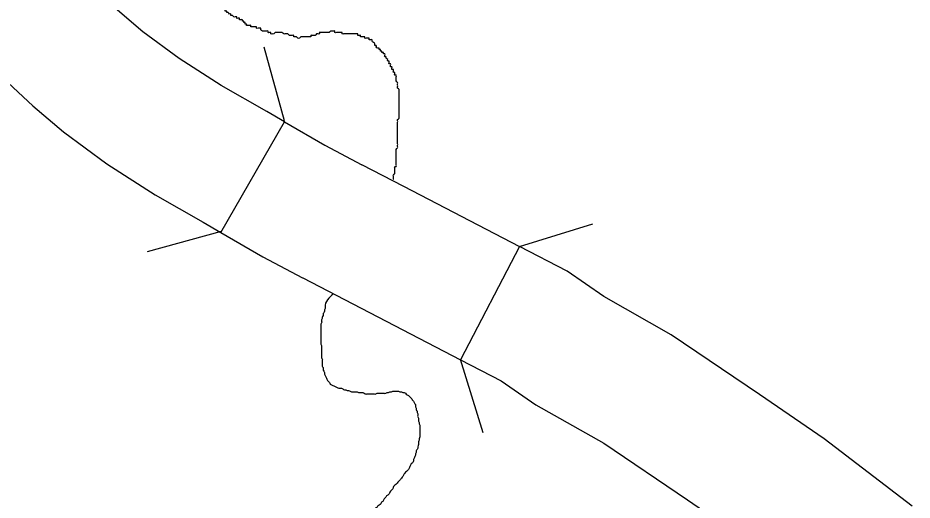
# Model space of a CAD drawing. Extents: x 813775 to 1157140, y 1757555 to 1979907.
# Drawn here: x 1034257 to 1037760, y 1817490 to 1819379 of the extents above; entities that cross this region are included whole.
import ezdxf

# ---------------------------------------------------------------- set-up
doc = ezdxf.new("R2010")
doc.units = 0
for name, color, linetype in [('Level 10', 7, 'Continuous'), ('Level 35', 7, 'Continuous'), ('Level 37', 7, 'Continuous')]:
    doc.layers.add(name, color=color, linetype=linetype)

msp = doc.modelspace()

# ---------------------------------------------------------------- linework, layer by layer
at = {"layer": 'Level 10'}
for points in [[(1035302.1, 1818972.2), (1035232.3, 1819012.9), (1035053.5, 1819114.4), (1034889.7, 1819219.7), (1034747, 1819324.9), (1034648, 1819409.1), (1034545.4, 1819504), (1034447.8, 1819600.7), (1034097.3, 1819975.8), (1033697.5, 1820398.6), (1033467.8, 1820634), (1033112.8, 1820989.2), (1032817.8, 1821280.2), (1032430.6, 1821651.1), (1032129.7, 1821941.1), (1031560.7, 1822491.2), (1031309.5, 1822737.1), (1031116.5, 1822926.6)], [(1030766.2, 1822569.8), (1030959.4, 1822380.1), (1031212.1, 1822132.8), (1031782.4, 1821581.4), (1032084.1, 1821290.5), (1032469.3, 1820921.6), (1032760.4, 1820634.5), (1033112, 1820282.7), (1033336.9, 1820052.2), (1033733, 1819633.3), (1034089.1, 1819252.2), (1034199.7, 1819142.8), (1034316.1, 1819035), (1034436.3, 1818932.8), (1034605.8, 1818807.8), (1034794.7, 1818686.3), (1034982.9, 1818579.5), (1035052.6, 1818538.9)], [(1035051.9, 1818540), (1035052.6, 1818538.9), (1035302.1, 1818972.2)], [(1035302.1, 1818972.2), (1035459.1, 1818880.6), (1035605, 1818803.6)], [(1035603.1, 1818804.6), (1035767.1, 1818719.8), (1036221.7, 1818484)], [(1035052.6, 1818538.9), (1035216.3, 1818443.3), (1035371.7, 1818361.4)], [(1036221.7, 1818484), (1035991.3, 1818040.2)], [(1037759.7, 1817465.9), (1037415.1, 1817730.1), (1037162.4, 1817904.3), (1036816.5, 1818137.8), (1036551.7, 1818288), (1036408.4, 1818386.4), (1036221.7, 1818484)], [(1035373.5, 1818360.4), (1035537.2, 1818275.8), (1035991.3, 1818040.2)], [(1035991.3, 1818040.2), (1036150.2, 1817957.2), (1036286.3, 1817863.7), (1036552.8, 1817712.5), (1036880.6, 1817491.2), (1037120.9, 1817325.6), (1037455.5, 1817069.1)]]:
    msp.add_lwpolyline(points, dxfattribs=at)
at = {"layer": 'Level 35'}
for points in [[(1035437.9, 1819321.7), (1035437.9, 1819316.2), (1035432.3, 1819316.2), (1035426.8, 1819316.2), (1035421.2, 1819310.6), (1035415.6, 1819310.6), (1035410, 1819310.6), (1035404.4, 1819310.6), (1035404.4, 1819305), (1035398.9, 1819305), (1035393.3, 1819305), (1035387.7, 1819305), (1035382.1, 1819305), (1035376.5, 1819305), (1035371, 1819305), (1035365.4, 1819305), (1035359.8, 1819299.4), (1035354.2, 1819299.4), (1035348.6, 1819305), (1035343.1, 1819305), (1035337.5, 1819305), (1035337.5, 1819310.6), (1035331.9, 1819310.6), (1035326.3, 1819310.6), (1035320.8, 1819310.6), (1035315.2, 1819316.2), (1035309.6, 1819316.2), (1035304, 1819316.2), (1035298.4, 1819316.2), (1035292.9, 1819321.7), (1035287.3, 1819321.7), (1035281.7, 1819321.7), (1035276.1, 1819321.7), (1035270.5, 1819321.7), (1035265, 1819321.7), (1035259.4, 1819316.2), (1035253.8, 1819316.2), (1035248.2, 1819316.2), (1035248.2, 1819321.7), (1035242.7, 1819321.7), (1035237.1, 1819321.7), (1035237.1, 1819327.3), (1035231.5, 1819327.3), (1035225.9, 1819327.3), (1035220.3, 1819327.3), (1035214.8, 1819327.3), (1035209.2, 1819332.9), (1035209.2, 1819338.5), (1035203.6, 1819338.5), (1035198, 1819338.5), (1035192.4, 1819338.5), (1035192.4, 1819344.1), (1035186.9, 1819344.1), (1035181.3, 1819344.1), (1035175.7, 1819344.1), (1035170.1, 1819344.1), (1035170.1, 1819349.7), (1035164.5, 1819349.7), (1035159, 1819349.7), (1035153.4, 1819349.7), (1035153.4, 1819355.2), (1035147.8, 1819355.2), (1035147.8, 1819360.8), (1035142.2, 1819360.8), (1035142.2, 1819366.4), (1035136.7, 1819366.4), (1035136.7, 1819372), (1035131.1, 1819372), (1035125.5, 1819372), (1035125.5, 1819377.6), (1035119.9, 1819377.6), (1035114.3, 1819377.6), (1035114.3, 1819383.1), (1035108.8, 1819383.1), (1035103.2, 1819383.1), (1035097.6, 1819388.7), (1035092, 1819388.7), (1035092, 1819394.3), (1035086.4, 1819394.3), (1035080.9, 1819399.9), (1035075.3, 1819399.9), (1035075.3, 1819405.5), (1035069.7, 1819405.5), (1035069.7, 1819411), (1035069.7, 1819416.6), (1035064.1, 1819416.6), (1035058.5, 1819416.6), (1035058.5, 1819422.2), (1035058.5, 1819427.8), (1035053, 1819427.8), (1035047.4, 1819427.8)], [(1035744.8, 1819104.1), (1035744.8, 1819109.7), (1035744.8, 1819115.2), (1035744.8, 1819120.8), (1035744.8, 1819126.4), (1035739.2, 1819132), (1035739.2, 1819137.6), (1035739.2, 1819143.1), (1035739.2, 1819148.7), (1035739.2, 1819154.3), (1035733.6, 1819154.3), (1035733.6, 1819159.9), (1035733.6, 1819165.5), (1035728, 1819165.5), (1035728, 1819171), (1035728, 1819176.6), (1035722.4, 1819176.6), (1035722.4, 1819182.2), (1035722.4, 1819187.8), (1035716.9, 1819187.8), (1035716.9, 1819193.4), (1035716.9, 1819199), (1035711.3, 1819199), (1035711.3, 1819204.5), (1035711.3, 1819210.1), (1035705.7, 1819210.1), (1035705.7, 1819215.7), (1035700.1, 1819221.3), (1035700.1, 1819226.9), (1035694.5, 1819226.9), (1035694.5, 1819232.4), (1035694.5, 1819238), (1035689, 1819238), (1035689, 1819243.6), (1035683.4, 1819243.6), (1035683.4, 1819249.2), (1035677.8, 1819249.2), (1035677.8, 1819254.8), (1035672.2, 1819254.8), (1035672.2, 1819260.3), (1035666.6, 1819260.3), (1035661.1, 1819265.9), (1035661.1, 1819271.5), (1035655.5, 1819271.5), (1035655.5, 1819277.1), (1035649.9, 1819282.7), (1035644.3, 1819288.3), (1035644.3, 1819293.8), (1035638.8, 1819293.8), (1035633.2, 1819293.8), (1035633.2, 1819299.4), (1035627.6, 1819299.4), (1035622, 1819299.4), (1035616.4, 1819299.4), (1035616.4, 1819305), (1035610.9, 1819305), (1035605.3, 1819305), (1035599.7, 1819305), (1035599.7, 1819310.6), (1035594.1, 1819310.6), (1035588.5, 1819310.6), (1035588.5, 1819316.2), (1035583, 1819316.2), (1035577.4, 1819316.2), (1035571.8, 1819316.2), (1035566.2, 1819316.2), (1035560.6, 1819316.2), (1035555.1, 1819316.2), (1035549.5, 1819316.2), (1035543.9, 1819316.2), (1035538.3, 1819316.2), (1035532.8, 1819316.2), (1035527.2, 1819316.2), (1035527.2, 1819321.7), (1035521.6, 1819321.7), (1035516, 1819321.7), (1035510.4, 1819321.7), (1035504.9, 1819321.7), (1035499.3, 1819321.7), (1035499.3, 1819327.3), (1035493.7, 1819327.3), (1035488.1, 1819327.3), (1035482.5, 1819327.3), (1035477, 1819321.7), (1035471.4, 1819321.7), (1035465.8, 1819321.7), (1035460.2, 1819321.7), (1035454.6, 1819321.7), (1035449.1, 1819321.7), (1035443.5, 1819321.7), (1035437.9, 1819321.7)], [(1035727.6, 1818746.3), (1035728, 1818746.9), (1035728, 1818752.4), (1035728, 1818758), (1035728, 1818763.6), (1035733.6, 1818769.2), (1035733.6, 1818774.8), (1035733.6, 1818780.4), (1035733.6, 1818785.9), (1035733.6, 1818791.5), (1035733.6, 1818797.1), (1035739.2, 1818797.1), (1035739.2, 1818802.7), (1035739.2, 1818808.3), (1035739.2, 1818813.8), (1035739.2, 1818819.4), (1035739.2, 1818825), (1035739.2, 1818830.6), (1035739.2, 1818836.2), (1035739.2, 1818841.7), (1035739.2, 1818847.3), (1035739.2, 1818852.9), (1035739.2, 1818858.5), (1035739.2, 1818864.1), (1035744.8, 1818869.7), (1035744.8, 1818875.2), (1035744.8, 1818880.8), (1035744.8, 1818886.4), (1035744.8, 1818892), (1035744.8, 1818897.6), (1035744.8, 1818903.1), (1035744.8, 1818908.7), (1035744.8, 1818914.3), (1035744.8, 1818919.9), (1035744.8, 1818925.5), (1035744.8, 1818931), (1035744.8, 1818936.6), (1035744.8, 1818942.2), (1035744.8, 1818947.8), (1035744.8, 1818953.4), (1035744.8, 1818959), (1035744.8, 1818964.5), (1035744.8, 1818970.1), (1035744.8, 1818975.7), (1035744.8, 1818981.3), (1035750.3, 1818986.9), (1035750.3, 1818992.4), (1035750.3, 1818998), (1035750.3, 1819003.6), (1035750.3, 1819009.2), (1035750.3, 1819014.8), (1035750.3, 1819020.4), (1035750.3, 1819025.9), (1035750.3, 1819031.5), (1035750.3, 1819037.1), (1035750.3, 1819042.7), (1035750.3, 1819048.3), (1035750.3, 1819053.8), (1035750.3, 1819059.4), (1035750.3, 1819065), (1035750.3, 1819070.6), (1035750.3, 1819076.2), (1035750.3, 1819081.7), (1035750.3, 1819087.3), (1035750.3, 1819092.9), (1035750.3, 1819098.5), (1035744.8, 1819104.1)], [(1035493.7, 1818298.4), (1035460.8, 1818246.3), (1035460.8, 1818240.7), (1035458, 1818235.1), (1035458, 1818229.6), (1035455.2, 1818224), (1035452.4, 1818218.4), (1035452.4, 1818212.8), (1035449.6, 1818207.2), (1035449.6, 1818201.7), (1035446.9, 1818196.1), (1035446.9, 1818190.5), (1035446.9, 1818184.9), (1035444.1, 1818179.3), (1035444.1, 1818173.8), (1035444.1, 1818168.2), (1035444.1, 1818162.6), (1035444.1, 1818157), (1035444.1, 1818151.4), (1035444.1, 1818145.8), (1035444.1, 1818140.3), (1035444.1, 1818134.7), (1035444.1, 1818129.1), (1035444.1, 1818123.5), (1035444.1, 1818117.9), (1035444.1, 1818112.4), (1035444.1, 1818106.8), (1035444.1, 1818101.2), (1035446.9, 1818095.6), (1035446.9, 1818090), (1035446.9, 1818084.5), (1035446.9, 1818076.1), (1035446.9, 1818070.5), (1035446.9, 1818064.9), (1035446.9, 1818059.3), (1035446.9, 1818053.8), (1035446.9, 1818048.2), (1035449.6, 1818042.6), (1035449.6, 1818037), (1035449.6, 1818028.6), (1035449.6, 1818023.1), (1035449.6, 1818014.7), (1035452.4, 1818009.1), (1035452.4, 1818003.5), (1035455.2, 1817995.1), (1035458, 1817989.6), (1035458, 1817984), (1035460.8, 1817978.4), (1035463.6, 1817972.8), (1035466.4, 1817967.2), (1035469.2, 1817961.7), (1035472, 1817956.1), (1035477.5, 1817950.5), (1035480.3, 1817944.9), (1035485.9, 1817942.1), (1035491.5, 1817939.3), (1035497.1, 1817936.5), (1035502.6, 1817933.8), (1035508.2, 1817931), (1035513.8, 1817928.2), (1035519.4, 1817928.2), (1035525, 1817928.2), (1035530.5, 1817925.4), (1035536.1, 1817922.6), (1035541.7, 1817922.6), (1035547.3, 1817919.8), (1035552.9, 1817919.8), (1035558.4, 1817917), (1035564, 1817914.2), (1035569.6, 1817914.2), (1035575.2, 1817914.2), (1035580.7, 1817914.2), (1035586.3, 1817914.2), (1035591.9, 1817911.4), (1035597.5, 1817911.4), (1035603.1, 1817911.4), (1035608.6, 1817911.4), (1035614.2, 1817908.6), (1035619.8, 1817905.8), (1035625.4, 1817905.8), (1035631, 1817905.8), (1035636.5, 1817905.8), (1035642.1, 1817905.8), (1035647.7, 1817905.8), (1035653.3, 1817905.8), (1035658.8, 1817905.8), (1035664.4, 1817908.6), (1035670, 1817908.6), (1035675.6, 1817908.6), (1035681.2, 1817908.6), (1035686.7, 1817908.6)], [(1035686.7, 1817908.6), (1035692.3, 1817908.6), (1035697.9, 1817908.6), (1035703.5, 1817911.4), (1035709.1, 1817911.4), (1035714.6, 1817914.2), (1035720.2, 1817914.2), (1035725.8, 1817917), (1035731.4, 1817917), (1035737, 1817917), (1035742.5, 1817917), (1035748.1, 1817917), (1035753.7, 1817914.2), (1035759.3, 1817914.2), (1035764.8, 1817911.4), (1035770.4, 1817911.4), (1035776, 1817908.6), (1035781.6, 1817903.1), (1035787.2, 1817900.3), (1035792.7, 1817894.7), (1035798.3, 1817889.1), (1035801.1, 1817883.5), (1035806.7, 1817877.9), (1035809.5, 1817872.4), (1035812.3, 1817866.8), (1035815.1, 1817861.2), (1035815.1, 1817855.6), (1035817.8, 1817850), (1035817.8, 1817844.5), (1035820.6, 1817838.9), (1035820.6, 1817833.3), (1035823.4, 1817827.7), (1035823.4, 1817822.1), (1035823.4, 1817816.5), (1035826.2, 1817811), (1035826.2, 1817805.4), (1035826.2, 1817799.8), (1035829, 1817794.2), (1035829, 1817788.6), (1035831.8, 1817783.1), (1035831.8, 1817777.5), (1035831.8, 1817771.9), (1035831.8, 1817766.3), (1035831.8, 1817760.7), (1035831.8, 1817755.2), (1035831.8, 1817749.6), (1035831.8, 1817744), (1035831.8, 1817738.4), (1035829, 1817730), (1035829, 1817724.5), (1035826.2, 1817718.9), (1035826.2, 1817713.3), (1035826.2, 1817707.7), (1035823.4, 1817699.3), (1035823.4, 1817693.8), (1035820.6, 1817688.2), (1035817.8, 1817682.6), (1035817.8, 1817677), (1035815.1, 1817671.4), (1035815.1, 1817665.8), (1035812.3, 1817660.3), (1035809.5, 1817654.7), (1035806.7, 1817649.1), (1035806.7, 1817643.5), (1035803.9, 1817637.9), (1035798.3, 1817632.4), (1035795.5, 1817626.8), (1035792.7, 1817621.2), (1035790, 1817615.6), (1035787.2, 1817610), (1035781.6, 1817604.5), (1035776, 1817598.9), (1035770.4, 1817593.3), (1035767.6, 1817587.7), (1035764.8, 1817582.1), (1035759.3, 1817576.5), (1035756.5, 1817571), (1035750.9, 1817565.4), (1035745.3, 1817559.8), (1035739.7, 1817554.2), (1035734.2, 1817548.6), (1035728.6, 1817543.1), (1035725.8, 1817534.7), (1035720.2, 1817529.1), (1035714.6, 1817520.7), (1035711.8, 1817515.2), (1035706.3, 1817509.6), (1035700.7, 1817506.8), (1035697.9, 1817501.2), (1035692.3, 1817495.6), (1035689.5, 1817490)], [(1035689.5, 1817490), (1035686.7, 1817484.5), (1035681.2, 1817481.7), (1035678.4, 1817476.1), (1035672.8, 1817470.5), (1035667.2, 1817467.7), (1035664.4, 1817462.1), (1035658.8, 1817459.3), (1035656.1, 1817453.8), (1035650.5, 1817448.2), (1035644.9, 1817442.6), (1035639.3, 1817437), (1035636.5, 1817431.4), (1035631, 1817425.9), (1035625.4, 1817420.3), (1035619.8, 1817414.7), (1035614.2, 1817409.1), (1035608.6, 1817403.5), (1035603.1, 1817397.9), (1035600.3, 1817392.4), (1035597.5, 1817386.8), (1035591.9, 1817381.2), (1035586.3, 1817375.6), (1035583.5, 1817370), (1035578, 1817364.5), (1035575.2, 1817358.9), (1035572.4, 1817353.3), (1035569.6, 1817347.7), (1035564, 1817342.1), (1035558.4, 1817336.5), (1035552.9, 1817331), (1035550.1, 1817325.4), (1035544.5, 1817322.6), (1035538.9, 1817319.8), (1035533.3, 1817314.2), (1035530.5, 1817308.6), (1035525, 1817303.1), (1035522.2, 1817297.5), (1035519.4, 1817291.9), (1035519.4, 1817286.3), (1035516.6, 1817280.7), (1035513.8, 1817275.2), (1035508.2, 1817272.4), (1035505.4, 1817266.8), (1035502.6, 1817261.2), (1035499.9, 1817255.6), (1035497.1, 1817250), (1035494.3, 1817244.5), (1035491.5, 1817238.9), (1035488.7, 1817233.3), (1035485.9, 1817227.7), (1035483.1, 1817222.1), (1035480.3, 1817216.6), (1035480.3, 1817211), (1035477.5, 1817205.4), (1035477.5, 1817199.8), (1035474.7, 1817194.2), (1035474.7, 1817188.6), (1035474.7, 1817183.1), (1035474.7, 1817177.5), (1035474.7, 1817171.9), (1035474.7, 1817166.3), (1035474.7, 1817160.7), (1035477.5, 1817155.2), (1035477.5, 1817149.6), (1035477.5, 1817144), (1035477.5, 1817138.4), (1035477.5, 1817132.8), (1035477.5, 1817127.2), (1035477.5, 1817121.7), (1035477.5, 1817116.1), (1035477.5, 1817110.5), (1035477.5, 1817104.9), (1035480.3, 1817099.3), (1035480.3, 1817093.8), (1035480.3, 1817088.2), (1035483.1, 1817082.6), (1035483.1, 1817077), (1035485.9, 1817071.4), (1035488.7, 1817065.9), (1035494.3, 1817060.3), (1035499.9, 1817057.5), (1035505.4, 1817054.7), (1035511, 1817051.9), (1035516.6, 1817049.1), (1035522.2, 1817046.3), (1035527.7, 1817043.5), (1035533.3, 1817040.7), (1035538.9, 1817040.7), (1035544.5, 1817037.9), (1035550.1, 1817037.9)]]:
    msp.add_spline(points, degree=3, dxfattribs=at)
at = {"layer": 'Level 37'}
for points in [[(1035220.3, 1819266), (1035300.1, 1818976.8)], [(1036222.3, 1818483.5), (1036508.7, 1818572.9)], [(1035053.3, 1818541.9), (1034764.1, 1818462.1)], [(1036079.8, 1817754.2), (1035990.3, 1818040.6)]]:
    msp.add_lwpolyline(points, dxfattribs=at)

doc.saveas('drawing.dxf')
